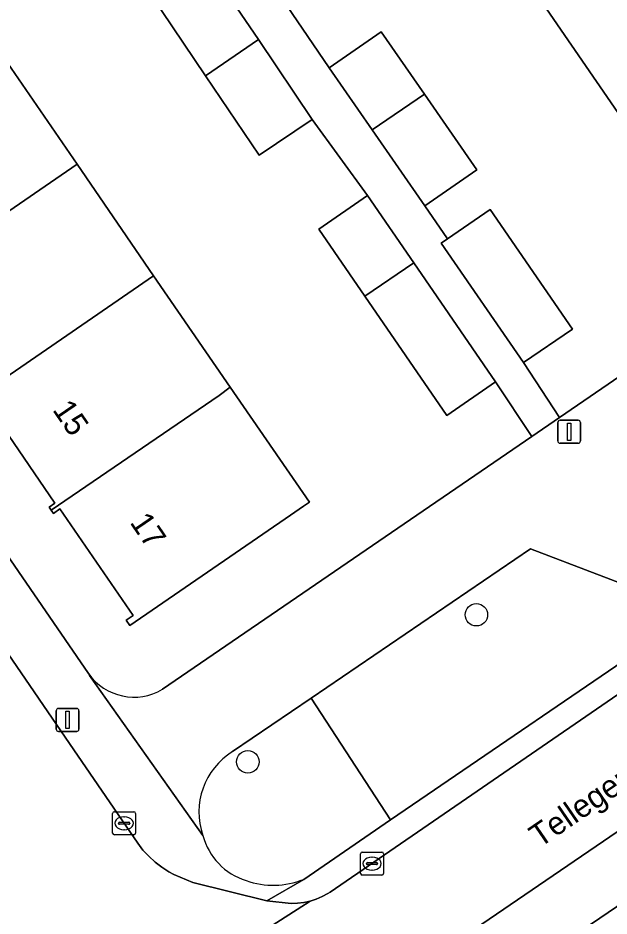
# Model space of a CAD drawing. Extents: x 157445 to 158888, y 383061 to 384688.
# Drawn here: x 158519.08 to 158544.78, y 383856.69 to 383895.77 of the extents above; entities that cross this region are included whole.
import ezdxf

# ---------------------------------------------------------------- set-up
doc = ezdxf.new("R2010")
doc.units = 0
for name, color, linetype in [('IMGEO_Boom', 7, 'Continuous'), ('IMGEO_Erf', 7, 'Continuous'), ('IMGEO_Groenvoorziening', 7, 'Continuous'), ('IMGEO_Kolk', 7, 'Continuous'), ('IMGEO_Lichtmast', 7, 'Continuous'), ('IMGEO_Openbare_ruimte_label', 7, 'Continuous'), ('IMGEO_Pand', 7, 'Continuous'), ('IMGEO_Pand_nummerreeks', 7, 'Continuous'), ('IMGEO_Rijbaan_lokaal_open', 7, 'Continuous'), ('IMGEO_Voetpad_open', 7, 'Continuous')]:
    doc.layers.add(name, color=color, linetype=linetype)

msp = doc.modelspace()

# ---------------------------------------------------------------- linework, layer by layer
at = {"layer": 'IMGEO_Boom'}
for centre in [(158539.009, 383869.805), (158529.074, 383863.404)]:
    msp.add_circle(centre, 0.489, dxfattribs=at)
at = {"layer": 'IMGEO_Erf'}
for points in [[(158449.757, 383921.777), (158453.974, 383917.346), (158468.714, 383902.178), (158473.84, 383901.885), (158474.285, 383902.137), (158469.956, 383908.467), (158474.562, 383911.617), (158478.891, 383905.287), (158490.625, 383913.201), (158500, 383899.529), (158522.139, 383867.243)], [(158525.367, 383866.564), (158541.422, 383877.565), (158539.846, 383879.943), (158537.718, 383878.481), (158534.159, 383883.66), (158532.153, 383886.578), (158534.282, 383888.04), (158531.874, 383891.35), (158529.566, 383889.795), (158527.237, 383893.254), (158525.32, 383896.1), (158523.921, 383898.177), (158526.23, 383899.731), (158525.198, 383901.068), (158522.89, 383899.513), (158520.561, 383902.971), (158518.644, 383905.818), (158520.953, 383907.372), (158518.55, 383910.745)], [(158530.071, 383897.34), (158532.615, 383893.598), (158534.876, 383895.164), (158536.751, 383892.456), (158539.032, 383889.161), (158536.77, 383887.595), (158537.753, 383886.165), (158539.609, 383887.44), (158543.185, 383882.237), (158541.058, 383880.776), (158542.627, 383878.391), (158558.637, 383889.362)], [(158553.166, 383896.428), (158556.332, 383891.821), (158556.601, 383892.006), (158556.788, 383891.733), (158549.242, 383886.547), (158548.858, 383886.283), (158545.321, 383891.43), (158542.061, 383896.174)], [(158518.296, 383894.281), (158521.644, 383889.407), (158524.976, 383884.558), (158528.308, 383879.707), (158531.749, 383874.705), (158531.494, 383874.53), (158530.929, 383874.142), (158523.935, 383869.337), (158523.777, 383869.566), (158524.079, 383869.773), (158520.896, 383874.406), (158520.62, 383874.215), (158520.526, 383874.353), (158520.431, 383874.491), (158520.684, 383874.665), (158517.533, 383879.252)], [(158580.939, 383860.566), (158572.465, 383872.907), (158572.303, 383873.078), (158572.126, 383873.233), (158571.936, 383873.372), (158571.734, 383873.493), (158571.522, 383873.596), (158571.302, 383873.679), (158571.076, 383873.743), (158570.844, 383873.786), (158570.61, 383873.808), (158570.374, 383873.809), (158570.14, 383873.789), (158569.908, 383873.748), (158569.681, 383873.687), (158569.46, 383873.605), (158569.247, 383873.504), (158569.044, 383873.385), (158568.871, 383873.262), (158528.629, 383845.889)]]:
    msp.add_lwpolyline(points, dxfattribs=at)
msp.add_arc((158524.12, 383868.647), 2.428, 215.3229, 300.9194, dxfattribs=at)
at = {"layer": 'IMGEO_Groenvoorziening'}
msp.add_lwpolyline([(158535.28, 383860.874), (158547.892, 383869.494), (158547.248, 383870.426), (158541.366, 383872.675), (158531.821, 383866.176)], close=True, dxfattribs=at)
msp.add_lwpolyline([(158531.5, 383858.29), (158535.28, 383860.874), (158531.821, 383866.176), (158528.409, 383863.848)], dxfattribs=at)
for centre, radius, start, end in [((158530.047, 383861.213), 3.103, 121.864, 199.0474), ((158529.841, 383860.929), 2.822, 194.9684, 252.6508), ((158530.176, 383861.585), 3.551, 250.637, 291.8826)]:
    msp.add_arc(centre, radius, start, end, dxfattribs=at)
at = {"layer": 'IMGEO_Kolk'}
for p, q in [((158523.268, 383861.231), (158524.12, 383861.231)), ((158523.193, 383860.305), (158523.193, 383861.157)), ((158523.681, 383861.011), (158523.706, 383861.011)), ((158524.194, 383861.157), (158524.194, 383860.305)), ((158523.452, 383860.725), (158523.452, 383860.737)), ((158523.89, 383860.688), (158523.492, 383860.688)), ((158523.495, 383860.774), (158523.893, 383860.774)), ((158523.704, 383860.451), (158523.679, 383860.451)), ((158523.936, 383860.737), (158523.936, 383860.725)), ((158524.12, 383860.231), (158523.268, 383860.231)), ((158533.972, 383858.549), (158533.972, 383859.401)), ((158534.047, 383859.475), (158534.899, 383859.475)), ((158534.46, 383859.255), (158534.485, 383859.255)), ((158534.973, 383859.401), (158534.973, 383858.549)), ((158534.231, 383858.969), (158534.231, 383858.981)), ((158534.669, 383858.932), (158534.271, 383858.932)), ((158534.274, 383859.018), (158534.672, 383859.018)), ((158534.715, 383858.981), (158534.715, 383858.969)), ((158534.899, 383858.475), (158534.047, 383858.475)), ((158534.483, 383858.695), (158534.458, 383858.695))]:
    msp.add_line(p, q, dxfattribs=at)
for points in [[(158523.268, 383861.231), (158524.12, 383861.231)], [(158523.193, 383860.305), (158523.193, 383861.157)], [(158524.194, 383861.157), (158524.194, 383860.305)], [(158524.12, 383860.231), (158523.268, 383860.231)], [(158533.972, 383858.549), (158533.972, 383859.401)], [(158534.047, 383859.475), (158534.899, 383859.475)], [(158534.973, 383859.401), (158534.973, 383858.549)], [(158534.899, 383858.475), (158534.047, 383858.475)]]:
    msp.add_lwpolyline(points, dxfattribs=at)
for centre, radius, start, end in [((158523.27, 383861.155), 0.0765, 91.552, 178.448), ((158523.27, 383861.155), 0.0765, 91.552, 178.448), ((158524.118, 383861.155), 0.0765, 1.552, 88.448), ((158524.118, 383861.155), 0.0765, 1.552, 88.448), ((158523.492, 383860.734), 0.0403, 85.8775, 175.7526), ((158523.489, 383860.724), 0.0366, 178.938, 274.7102), ((158523.893, 383860.731), 0.043, 264.8664, 352.4533), ((158523.897, 383860.736), 0.0386, 1.7309, 96.639), ((158523.27, 383860.307), 0.0765, 181.552, 268.448), ((158523.27, 383860.307), 0.0765, 181.552, 268.448), ((158524.118, 383860.307), 0.0765, 271.552, 358.448), ((158524.118, 383860.307), 0.0765, 271.552, 358.448), ((158534.049, 383859.399), 0.0765, 91.552, 178.448), ((158534.049, 383859.399), 0.0765, 91.552, 178.448), ((158534.897, 383859.399), 0.0765, 1.552, 88.448), ((158534.897, 383859.399), 0.0765, 1.552, 88.448), ((158534.271, 383858.978), 0.0403, 85.8775, 175.7526), ((158534.268, 383858.968), 0.0366, 178.938, 274.7102), ((158534.672, 383858.975), 0.043, 264.8664, 352.4533), ((158534.676, 383858.98), 0.0386, 1.7309, 96.639), ((158534.049, 383858.551), 0.0765, 181.552, 268.448), ((158534.049, 383858.551), 0.0765, 181.552, 268.448), ((158534.897, 383858.551), 0.0765, 271.552, 358.448), ((158534.897, 383858.551), 0.0765, 271.552, 358.448)]:
    msp.add_arc(centre, radius, start, end, dxfattribs=at)
for centre, major_axis, ratio, start_param, end_param in [((158523.68, 383860.731), (-0.387, 0.002), 0.722429, 4.712389, 7.853982), ((158523.705, 383860.731), (-0.39, 0.002), 0.717154, 1.570796, 4.712389), ((158534.459, 383858.975), (-0.387, 0.002), 0.722429, 4.712389, 7.853982), ((158534.484, 383858.975), (-0.39, 0.002), 0.717154, 1.570796, 4.712389)]:
    msp.add_ellipse(centre, major_axis=major_axis, ratio=ratio, start_param=start_param, end_param=end_param, dxfattribs=at)
at = {"layer": 'IMGEO_Lichtmast'}
for p, q in [((158542.547, 383877.366), (158542.547, 383878.166)), ((158542.547, 383878.166), (158542.547, 383877.366)), ((158542.647, 383878.266), (158543.437, 383878.266)), ((158543.437, 383878.266), (158542.647, 383878.266)), ((158543.537, 383878.166), (158543.537, 383877.366)), ((158543.537, 383877.366), (158543.537, 383878.166)), ((158543.437, 383877.266), (158542.647, 383877.266)), ((158542.647, 383877.266), (158543.437, 383877.266)), ((158520.74, 383864.827), (158520.74, 383865.627)), ((158520.74, 383865.627), (158520.74, 383864.827)), ((158520.84, 383865.727), (158521.63, 383865.727)), ((158521.63, 383865.727), (158520.84, 383865.727)), ((158521.73, 383865.627), (158521.73, 383864.827)), ((158521.73, 383864.827), (158521.73, 383865.627)), ((158521.63, 383864.727), (158520.84, 383864.727)), ((158520.84, 383864.727), (158521.63, 383864.727))]:
    msp.add_line(p, q, dxfattribs=at)
for points in [[(158542.967, 383878.141), (158543.117, 383878.141), (158543.117, 383877.391), (158542.967, 383877.391), (158542.967, 383878.141)], [(158521.16, 383865.602), (158521.31, 383865.602), (158521.31, 383864.852), (158521.16, 383864.852), (158521.16, 383865.602)]]:
    msp.add_lwpolyline(points, dxfattribs=at)
for centre, start, end in [((158542.647, 383878.166), 90, 180), ((158542.647, 383878.166), 90, 180), ((158543.437, 383878.166), 0, 90), ((158543.437, 383878.166), 360, 90), ((158542.647, 383877.366), 180, 270), ((158542.647, 383877.366), 180, 270), ((158543.437, 383877.366), 270, 0), ((158543.437, 383877.366), 270, 0), ((158520.84, 383865.627), 90, 180), ((158520.84, 383865.627), 90, 180), ((158521.63, 383865.627), 0, 90), ((158521.63, 383865.627), 360, 90), ((158520.84, 383864.827), 180, 270), ((158520.84, 383864.827), 180, 270), ((158521.63, 383864.827), 270, 0), ((158521.63, 383864.827), 270, 0)]:
    msp.add_arc(centre, 0.1, start, end, dxfattribs=at)
at = {"layer": 'IMGEO_Pand'}
for points in [[(158542.061, 383896.174), (158545.321, 383891.43), (158545.995, 383891.893), (158546.085, 383891.762), (158553.343, 383896.745), (158553.251, 383896.879), (158552.975, 383896.689), (158549.814, 383901.288), (158550.064, 383901.459), (158549.966, 383901.601)], [(158527.629, 383897.654), (158526.23, 383899.731), (158523.921, 383898.177), (158525.32, 383896.1), (158527.237, 383893.254), (158529.53, 383894.831)], [(158529.53, 383894.831), (158527.237, 383893.254), (158529.566, 383889.795), (158531.874, 383891.35)], [(158536.751, 383892.456), (158534.876, 383895.164), (158532.615, 383893.598), (158534.484, 383890.898)], [(158518.296, 383894.281), (158510.521, 383888.933), (158510.626, 383888.779), (158510.943, 383888.997), (158514.103, 383884.397), (158513.761, 383884.162), (158513.844, 383884.042), (158521.644, 383889.407)], [(158536.751, 383892.456), (158534.484, 383890.898), (158536.77, 383887.595), (158539.032, 383889.161)], [(158517.187, 383879.199), (158524.976, 383884.558), (158521.644, 383889.407), (158513.844, 383884.042), (158513.927, 383883.922), (158514.254, 383884.146), (158517.417, 383879.543), (158517.1, 383879.325)], [(158534.159, 383883.66), (158536.291, 383885.116), (158534.282, 383888.04), (158532.153, 383886.578)], [(158539.609, 383887.44), (158537.753, 383886.165), (158537.483, 383885.979), (158541.058, 383880.776), (158543.185, 383882.237)], [(158534.159, 383883.66), (158537.718, 383878.481), (158539.846, 383879.943), (158536.291, 383885.116)], [(158527.831, 383879.34), (158528.308, 383879.707), (158524.976, 383884.558), (158517.187, 383879.199), (158517.273, 383879.073), (158517.533, 383879.252), (158520.684, 383874.665), (158520.431, 383874.491), (158520.526, 383874.353)], [(158528.308, 383879.707), (158527.831, 383879.34), (158520.526, 383874.353), (158520.62, 383874.215), (158520.896, 383874.406), (158524.079, 383869.773), (158523.777, 383869.566), (158523.935, 383869.337), (158530.929, 383874.142), (158531.494, 383874.53), (158531.749, 383874.705)]]:
    msp.add_lwpolyline(points, close=True, dxfattribs=at)
at = {"layer": 'IMGEO_Rijbaan_lokaal_open'}
for points in [[(158531.781, 383857.345), (158531.509, 383857.285), (158531.232, 383857.249), (158530.953, 383857.238), (158529.893, 383857.355), (158526.686, 383858.146), (158525.859, 383858.508), (158525.644, 383858.622), (158525.331, 383858.819), (158525.036, 383859.044), (158524.762, 383859.294), (158524.512, 383859.567), (158524.287, 383859.862), (158521.506, 383863.929), (158500, 383895.371)], [(158527.791, 383848.527), (158562.787, 383872.413), (158568.739, 383876.515), (158568.936, 383876.662), (158566.188, 383880.757), (158566.03, 383880.632), (158559.976, 383876.532), (158551.647, 383870.801), (158548.495, 383868.632), (158532.65, 383857.729), (158532.552, 383857.669), (158532.305, 383857.538), (158532.048, 383857.43), (158531.781, 383857.345), (158517.87, 383848.431)], [(158511.042, 383854.76), (158517.87, 383848.431), (158531.781, 383857.345)]]:
    msp.add_lwpolyline(points, dxfattribs=at)
at = {"layer": 'IMGEO_Voetpad_open'}
for points in [[(158527.114, 383860.2), (158522.189, 383867.159), (158522.139, 383867.243), (158500, 383899.529), (158490.625, 383913.201), (158478.891, 383905.287), (158474.285, 383902.137), (158473.84, 383901.885), (158468.714, 383902.178), (158453.974, 383917.346)], [(158527.629, 383897.654), (158529.53, 383894.831), (158531.874, 383891.35), (158534.282, 383888.04), (158536.291, 383885.116), (158539.846, 383879.943), (158541.422, 383877.565), (158542.627, 383878.391), (158541.058, 383880.776), (158537.483, 383885.979), (158537.753, 383886.165), (158536.77, 383887.595), (158534.484, 383890.898), (158532.615, 383893.598), (158530.071, 383897.34)], [(158500, 383895.371), (158521.506, 383863.929), (158524.287, 383859.862), (158524.512, 383859.567), (158524.762, 383859.294), (158525.036, 383859.044), (158525.331, 383858.819), (158525.644, 383858.622), (158525.859, 383858.508), (158526.686, 383858.146), (158529.893, 383857.355), (158531.5, 383858.29)], [(158558.637, 383889.362), (158542.627, 383878.391), (158541.422, 383877.565), (158525.367, 383866.564)], [(158528.409, 383863.848), (158531.821, 383866.176), (158541.366, 383872.675), (158547.248, 383870.426), (158547.892, 383869.494), (158547.948, 383869.427), (158550.887, 383871.449), (158547.382, 383876.738), (158557.287, 383883.589)], [(158528.629, 383845.889), (158568.871, 383873.262), (158569.044, 383873.385), (158569.247, 383873.504), (158569.46, 383873.605), (158569.681, 383873.687), (158569.908, 383873.748), (158570.14, 383873.789), (158570.374, 383873.809), (158570.61, 383873.808), (158570.844, 383873.786), (158571.076, 383873.743), (158571.302, 383873.679), (158571.522, 383873.596), (158571.734, 383873.493), (158571.936, 383873.372), (158572.126, 383873.233), (158572.303, 383873.078), (158572.465, 383872.907), (158569.718, 383877.194), (158568.936, 383876.662), (158568.739, 383876.515), (158562.787, 383872.413), (158527.791, 383848.527)], [(158522.139, 383867.243), (158522.189, 383867.159), (158527.114, 383860.2)]]:
    msp.add_lwpolyline(points, dxfattribs=at)
msp.add_lwpolyline([(158548.495, 383868.632), (158547.948, 383869.427), (158547.892, 383869.494), (158535.28, 383860.874), (158531.5, 383858.29), (158529.893, 383857.355), (158530.953, 383857.238), (158531.232, 383857.249), (158531.509, 383857.285), (158531.781, 383857.345), (158532.048, 383857.43), (158532.305, 383857.538), (158532.552, 383857.669), (158532.65, 383857.729)], close=True, dxfattribs=at)
for centre, radius, start, end in [((158524.12, 383868.647), 2.428, 215.3229, 300.9194), ((158530.047, 383861.213), 3.103, 121.864, 199.0474), ((158529.841, 383860.929), 2.822, 194.9684, 252.6508), ((158530.176, 383861.585), 3.551, 250.637, 291.8826)]:
    msp.add_arc(centre, radius, start, end, dxfattribs=at)

# ---------------------------------------------------------------- texts
at = {"layer": 'IMGEO_Openbare_ruimte_label'}
msp.add_text('Tellegenstraat', height=1, rotation=34.4052, dxfattribs=at).set_placement((158541.758, 383859.642))
at = {"layer": 'IMGEO_Pand_nummerreeks'}
for s, rotation, p in [('15', 304.4597, (158520.551, 383878.722)), ('17', 304.4575, (158523.914, 383873.82))]:
    msp.add_text(s, height=1, rotation=rotation, dxfattribs=at).set_placement(p)

doc.saveas('drawing.dxf')
